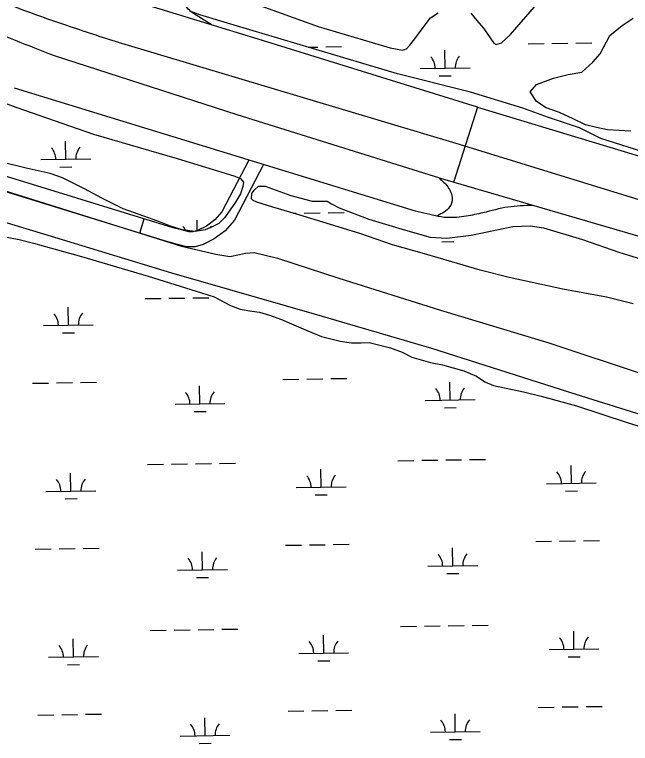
# Model space of a CAD drawing. Extents: x 3823584 to 3861785, y 301729 to 327625.
# Drawn here: x 3833950 to 3835185, y 321128 to 322590 of the extents above; entities that cross this region are included whole.
import ezdxf

# ---------------------------------------------------------------- set-up
doc = ezdxf.new("R2010")
doc.units = 0
for name, color, linetype in [('V-LEVE-TOET', 7, 'Continuous'), ('V-ROAD-CNTR', 7, 'Continuous'), ('V-SITE-VEGE', 7, 'Continuous'), ('V-WETL-SWMP', 7, 'Continuous')]:
    doc.layers.add(name, color=color, linetype=linetype)

msp = doc.modelspace()

# ---------------------------------------------------------------- linework, layer by layer
at = {"layer": 'V-LEVE-TOET'}
for points in [[(3833704.3, 322307.2), (3833965.5, 322225.8), (3834201.9, 322151.3), (3834284.8, 322125.5), (3834353.5, 322108.9), (3834381.9, 322104.8), (3834400.9, 322108.3), (3834413.2, 322111.4), (3834430.6, 322112.4), (3834477.2, 322101.5), (3834600.3, 322061.3), (3834804.3, 321997.2), (3835021.7, 321931.6), (3835212.3, 321868)], [(3836603.8, 321360.7), (3836391.5, 321428.8), (3836249, 321470.7), (3835990.9, 321548.9), (3835679.2, 321649.1), (3835342.9, 321744.3), (3835076.1, 321828.1), (3834786.9, 321919.9), (3834551.6, 321989.2), (3834265.5, 322071.1), (3834031.1, 322142.4), (3833804.9, 322210.5)]]:
    msp.add_lwpolyline(points, dxfattribs=at)
at = {"layer": 'V-ROAD-CNTR'}
msp.add_line((3834201.3, 322151.4), (3834210.1, 322180), dxfattribs=at)
for points in [[(3834878.4, 322404), (3834455.8, 322534.8), (3834028, 322666.7)], [(3834346.4, 322568.4), (3834308.7, 322592.1), (3834305.9, 322594), (3834303.3, 322596.1), (3834300.8, 322598.2), (3834298.4, 322600.5), (3834296.2, 322603), (3834294, 322605.5), (3834292, 322608.1), (3834290.2, 322610.9), (3834288.4, 322613.9), (3834286, 322618), (3834283.9, 322622.1), (3834282, 322626.2), (3834280.2, 322630.5), (3834278.6, 322634.8), (3834277.1, 322639.2), (3834275.9, 322643.6), (3834274.8, 322648.1), (3834273.8, 322652.7), (3834273, 322657.5)], [(3834268.1, 322162.2), (3833688.2, 322340.8), (3832883.5, 322585.8)], [(3834259.3, 322133.5), (3833679.4, 322312.1), (3832874.8, 322557.2)], [(3834158, 322534), (3834841.9, 322330), (3835592, 322098.5), (3836654.5, 321772.4), (3837587.1, 321487.2), (3837820, 321416.4)], [(3837697.8, 321382.6), (3836860.3, 321636.5), (3835310.3, 322113.1), (3834813.7, 322258), (3834396.3, 322388.8), (3834030.3, 322506.7)], [(3834771.1, 322191.6), (3834754, 322195.5), (3833949.7, 322442.2)], [(3834878.4, 322404), (3834830.2, 322253.2)], [(3834878.4, 322404), (3835948.3, 322080.6), (3836878.2, 321800.8), (3836983.8, 321765.6)], [(3834419.8, 322298), (3834365.8, 322194.3)], [(3834449, 322289), (3834390.8, 322177.4)], [(3834365.8, 322194.3), (3834351.8, 322178), (3834334.7, 322165.5), (3834317, 322156.8), (3834307.7, 322153.8), (3834299.5, 322153.8), (3834284.5, 322157.8), (3834267.5, 322162.3)], [(3834390.8, 322177.4), (3834372.3, 322155.9), (3834350.4, 322139.7), (3834328.3, 322128.9), (3834312.4, 322123.8), (3834295.6, 322123.8), (3834276.7, 322128.8), (3834259.8, 322133.4)]]:
    msp.add_lwpolyline(points, dxfattribs=at)
for points in [[(3833210.7, 323100), (3833277.1, 323029.9), (3833422.9, 322912.2), (3833667.5, 322740), (3833774.3, 322683.4), (3833925.7, 322614.9), (3834054.5, 322568.1), (3834158.2, 322534)], [(3834030.3, 322506.7), (3833873.4, 322570.2), (3833646.8, 322687), (3833491.9, 322793.7), (3833324.4, 322924.2), (3833185.3, 323057.7)], [(3834801.5, 322261.9), (3834818.6, 322244.5), (3834827.8, 322220.4), (3834822.5, 322203.9), (3834798.1, 322186.3)], [(3834989.1, 322206.8), (3834939.5, 322203.6), (3834889.3, 322192.2), (3834855.9, 322185.5), (3834817.2, 322182.6), (3834771.1, 322191.6)]]:
    msp.add_spline(points, degree=3, dxfattribs=at)
at = {"layer": 'V-SITE-VEGE'}
msp.add_lwpolyline([(3835185.7, 322356.1), (3835139, 322358.6), (3835116.8, 322363.5), (3835094.7, 322368.4), (3835070.1, 322380.7), (3835043.1, 322393), (3835016.1, 322402.9), (3834996.4, 322415.2), (3834984.1, 322434.9), (3834996.4, 322449.6), (3835030.8, 322461.9), (3835060.3, 322469.3), (3835087.3, 322474.2), (3835109.5, 322493.9), (3835124.2, 322511.1), (3835143.9, 322548), (3835168.5, 322567.7), (3835190.6, 322582.4)], dxfattribs=at)
at = {"layer": 'V-WETL-SWMP'}
for p, q in [((3834574, 322524.9), (3834606, 322525.4)), ((3834979.8, 322531.1), (3835011.8, 322531.6)), ((3835027.8, 322531.9), (3835059.8, 322532.4)), ((3835075.8, 322532.6), (3835107.8, 322533.1)), ((3834538.5, 322524.3), (3834558, 322524.6)), ((3834813.5, 322482.1), (3834813, 322518.1)), ((3834763.5, 322481.3), (3834863.5, 322482.9)), ((3834801.8, 322466.5), (3834825.8, 322466.9)), ((3834052.8, 322299.5), (3834052.2, 322335.5)), ((3834002.8, 322298.8), (3834102.8, 322300.3)), ((3834041, 322283.9), (3834065, 322284.3)), ((3834508.6, 322191.2), (3834515, 322191.3)), ((3834531, 322191.6), (3834563, 322192.1)), ((3834579, 322192.3), (3834611, 322192.8)), ((3834316.5, 322155.3), (3834316.1, 322177.7)), ((3834806.8, 322134), (3834830.8, 322134.3)), ((3834211.7, 322020), (3834243.7, 322020.5)), ((3834259.7, 322020.8), (3834291.7, 322021.2)), ((3834307.7, 322021.5), (3834339.7, 322022)), ((3834057.9, 321966.9), (3834057.3, 322002.9)), ((3834007.9, 321966.1), (3834107.9, 321967.7)), ((3834046.1, 321951.3), (3834070.1, 321951.6)), ((3834488.1, 321858.1), (3834520.1, 321858.6)), ((3834536.1, 321858.8), (3834568.1, 321859.3)), ((3834584.1, 321859.6), (3834616.1, 321860.1)), ((3834823.6, 321816.8), (3834823.1, 321852.8)), ((3833986.3, 321850.3), (3834018.3, 321850.8)), ((3834034.3, 321851.1), (3834066.3, 321851.6)), ((3834082.3, 321851.8), (3834114.3, 321852.3)), ((3834321.8, 321809.1), (3834321.2, 321845.1)), ((3834271.8, 321808.3), (3834371.8, 321809.9)), ((3834773.7, 321816), (3834873.6, 321817.6)), ((3834811.9, 321801.2), (3834835.9, 321801.6)), ((3834310, 321793.5), (3834334, 321793.8)), ((3834718.7, 321695.1), (3834750.7, 321695.6)), ((3834766.7, 321695.9), (3834798.7, 321696.3)), ((3834814.7, 321696.6), (3834846.6, 321697.1)), ((3834862.6, 321697.3), (3834894.6, 321697.8)), ((3834216.8, 321687.4), (3834248.8, 321687.9)), ((3834264.8, 321688.1), (3834296.8, 321688.6)), ((3834312.8, 321688.9), (3834344.8, 321689.4)), ((3834360.8, 321689.6), (3834392.8, 321690.1)), ((3834564.9, 321642), (3834564.3, 321678)), ((3835066.7, 321649.7), (3835066.2, 321685.7)), ((3834063, 321634.3), (3834062.5, 321670.3)), ((3835016.7, 321649), (3835116.7, 321650.5)), ((3834013, 321633.5), (3834113, 321635)), ((3834514.9, 321641.2), (3834614.9, 321642.8)), ((3835055, 321634.1), (3835079, 321634.5)), ((3834051.3, 321618.6), (3834075.3, 321619)), ((3834553.1, 321626.4), (3834577.1, 321626.8)), ((3834995.1, 321533.2), (3835027.1, 321533.7)), ((3835043.1, 321533.9), (3835075.1, 321534.4)), ((3835091.1, 321534.7), (3835123.1, 321535.2)), ((3833991.4, 321517.7), (3834023.4, 321518.2)), ((3834039.4, 321518.4), (3834071.4, 321518.9)), ((3834087.4, 321519.2), (3834119.4, 321519.7)), ((3834493.3, 321525.4), (3834525.3, 321525.9)), ((3834541.2, 321526.2), (3834573.2, 321526.7)), ((3834589.2, 321526.9), (3834621.2, 321527.4)), ((3834828.8, 321484.2), (3834828.2, 321520.2)), ((3834326.9, 321476.4), (3834326.4, 321512.4)), ((3834276.9, 321475.7), (3834376.9, 321477.2)), ((3834778.8, 321483.4), (3834878.8, 321485)), ((3834315.2, 321460.8), (3834339.2, 321461.2)), ((3834817, 321468.6), (3834841, 321468.9)), ((3834269.9, 321355.5), (3834301.9, 321356)), ((3834317.9, 321356.2), (3834349.9, 321356.7)), ((3834365.9, 321357), (3834397.9, 321357.5)), ((3834723.8, 321362.5), (3834755.8, 321363)), ((3834771.8, 321363.2), (3834803.8, 321363.7)), ((3834819.8, 321364), (3834851.8, 321364.5)), ((3834867.8, 321364.7), (3834899.8, 321365.2)), ((3834221.9, 321354.7), (3834253.9, 321355.2)), ((3834570, 321309.4), (3834569.4, 321345.4)), ((3835071.9, 321317.1), (3835071.3, 321353.1)), ((3834068.2, 321301.6), (3834067.6, 321337.6)), ((3835021.9, 321316.3), (3835121.8, 321317.9)), ((3834018.2, 321300.9), (3834118.1, 321302.4)), ((3834520, 321308.6), (3834620, 321310.1)), ((3835060.1, 321301.5), (3835084.1, 321301.9)), ((3834056.4, 321286), (3834080.4, 321286.4)), ((3834558.2, 321293.7), (3834582.2, 321294.1)), ((3835000.2, 321200.5), (3835032.2, 321201)), ((3835048.2, 321201.3), (3835080.2, 321201.8)), ((3835096.2, 321202), (3835128.2, 321202.5)), ((3833996.5, 321185.1), (3834028.5, 321185.6)), ((3834044.5, 321185.8), (3834076.5, 321186.3)), ((3834092.5, 321186.6), (3834124.5, 321187)), ((3834498.4, 321192.8), (3834530.4, 321193.3)), ((3834546.4, 321193.6), (3834578.4, 321194)), ((3834594.4, 321194.3), (3834626.4, 321194.8)), ((3834833.9, 321151.5), (3834833.3, 321187.5)), ((3834332.1, 321143.8), (3834331.5, 321179.8)), ((3834783.9, 321150.8), (3834883.9, 321152.3)), ((3834282.1, 321143), (3834382, 321144.6)), ((3834320.3, 321128.2), (3834344.3, 321128.6)), ((3834822.1, 321135.9), (3834846.1, 321136.3))]:
    msp.add_line(p, q, dxfattribs=at)
for points in [[(3834865, 322592.3), (3834877.2, 322578), (3834890.6, 322562.1), (3834910.9, 322532.3), (3834916.1, 322529.9), (3834926.8, 322533), (3834944.3, 322549.9), (3835097.5, 322726.9)], [(3834434.6, 322610.2), (3834558.9, 322566), (3834703.3, 322523.2), (3834728.2, 322518.3), (3834735.7, 322520.7), (3834742.5, 322528.1), (3834752.5, 322540.7), (3834761.6, 322553.3), (3834783.9, 322583.3), (3834799.8, 322593)], [(3836543.3, 321910.2), (3836393, 321959.3), (3836198, 322021.3), (3836025.9, 322072.1), (3835810.4, 322131), (3835625.7, 322188.2), (3835463.5, 322237), (3835222.8, 322310.3), (3835125.7, 322340.9), (3835108.4, 322350.1), (3835082.7, 322362.5), (3835020.8, 322383), (3834969.1, 322401.9), (3834864.5, 322434.1), (3834717.7, 322470.6), (3834547.2, 322521.8), (3834390.1, 322568.1), (3834321.8, 322589.1), (3834301.3, 322596.3)], [(3833873, 322433.4), (3833952.7, 322404.1), (3834108.6, 322349.8), (3834276.3, 322301), (3834390, 322266), (3834403.4, 322261.1), (3834408.9, 322253.6), (3834408, 322244.9), (3834403.2, 322229.9), (3834393.2, 322213.8), (3834382.5, 322198.4), (3834370.9, 322181.9), (3834359.4, 322170.9), (3834346.3, 322163.8), (3834332, 322158), (3834311.9, 322154.5), (3834286.2, 322158.2), (3834262.9, 322165.5), (3834242.4, 322173.1), (3834218.7, 322182), (3834167.8, 322200.4), (3834124.9, 322221.6), (3834090.2, 322240), (3834046.4, 322262.4), (3834021.6, 322270.8), (3833973, 322281.8), (3833927.2, 322292.7)], [(3835190.4, 322009.7), (3835137.1, 322023), (3835049.8, 322039.3), (3834942, 322062.5), (3834883.6, 322077), (3834826.8, 322093.6), (3834771.9, 322110.1), (3834708, 322128.2), (3834642.5, 322150.8), (3834583.3, 322168.5), (3834513.4, 322189.8), (3834467.7, 322203.2), (3834435.7, 322213.2), (3834428.2, 322216.8), (3834425.1, 322220), (3834425.9, 322230.7), (3834430.3, 322237.8), (3834439.4, 322245.6), (3834452.5, 322245.5), (3834503.8, 322227.1), (3834546.8, 322215.4), (3834567.4, 322215.2), (3834576.8, 322215.2), (3834585.9, 322210.4)], [(3834585.9, 322210.4), (3834600.9, 322202), (3834660.8, 322179.5), (3834734.2, 322157.4), (3834783.6, 322143.6), (3834816.8, 322141.5), (3834865.4, 322147.1), (3834949, 322164.4), (3834983.8, 322166.2), (3835011, 322162.1), (3835089.1, 322138.3), (3835161.7, 322113.4), (3835285.7, 322075.1), (3835382.4, 322045.7), (3835473.1, 322017.5), (3835541, 321999.7), (3835581.3, 321992), (3835612.9, 321982.7), (3835679.5, 321959), (3835745.4, 321935.7), (3835807, 321917.2)], [(3833912.9, 322147.3), (3833959.1, 322138.4), (3833987.9, 322131.1), (3834084.6, 322104.4), (3834218, 322064.9), (3834325, 322031.5), (3834350.2, 322023.9), (3834383.4, 322006.3), (3834402.7, 321999), (3834426, 321995), (3834441, 321992.9), (3834461.5, 321986.8), (3834485.6, 321978), (3834510, 321967.6), (3834538, 321955.2), (3834565.6, 321944.3), (3834603.2, 321935), (3834625.7, 321931.4), (3834645.4, 321931.6), (3834660.9, 321932.3), (3834703.9, 321921.4), (3834727.2, 321912.6), (3834746.5, 321903), (3834784.4, 321891.7), (3834808.1, 321887.6), (3834850.7, 321875.5), (3834876.3, 321864.7), (3834893.3, 321853.5), (3834910.6, 321845.9), (3834970.6, 321832.9), (3835006.2, 321824.8), (3835077.2, 321805), (3835178.6, 321772), (3835271, 321743)]]:
    msp.add_lwpolyline(points, dxfattribs=at)
for centre, start, end in [((3834758.3, 322481.7), 0.1115, 41.6552), ((3834868.8, 322483.4), 140.1115, 181.6552), ((3833997.5, 322299.2), 0.1115, 41.6552), ((3834108, 322300.9), 140.1115, 181.6552), ((3834261.4, 322141.3), 26.8876, 41.6552), ((3834371.9, 322143), 140.1115, 147.1002), ((3834002.7, 321966.5), 0.1115, 41.6552), ((3834113.1, 321968.2), 140.1115, 181.6552), ((3834768.4, 321816.4), 0.1115, 41.6552), ((3834878.9, 321818.1), 140.1115, 181.6552), ((3834266.6, 321808.7), 0.1115, 41.6552), ((3834377, 321810.4), 140.1115, 181.6552), ((3834509.6, 321641.6), 0.1115, 41.6552), ((3834620.1, 321643.3), 140.1115, 181.6552), ((3835011.5, 321649.4), 0.1115, 41.6552), ((3835122, 321651.1), 140.1115, 181.6552), ((3834007.8, 321633.9), 0.1115, 41.6552), ((3834118.3, 321635.6), 140.1115, 181.6552), ((3834773.5, 321483.8), 0.1115, 41.6552), ((3834884, 321485.5), 140.1115, 181.6552), ((3834271.7, 321476.1), 0.1115, 41.6552), ((3834382.2, 321477.8), 140.1115, 181.6552), ((3834514.8, 321309), 0.1115, 41.6552), ((3834625.2, 321310.7), 140.1115, 181.6552), ((3835016.6, 321316.7), 0.1115, 41.6552), ((3835127.1, 321318.4), 140.1115, 181.6552), ((3834012.9, 321301.2), 0.1115, 41.6552), ((3834123.4, 321302.9), 140.1115, 181.6552), ((3834276.8, 321143.4), 0.1115, 41.6552), ((3834387.3, 321145.1), 140.1115, 181.6552), ((3834778.7, 321151.2), 0.1115, 41.6552), ((3834889.1, 321152.9), 140.1115, 181.6552)]:
    msp.add_arc(centre, 35.2, start, end, dxfattribs=at)

doc.saveas('drawing.dxf')
